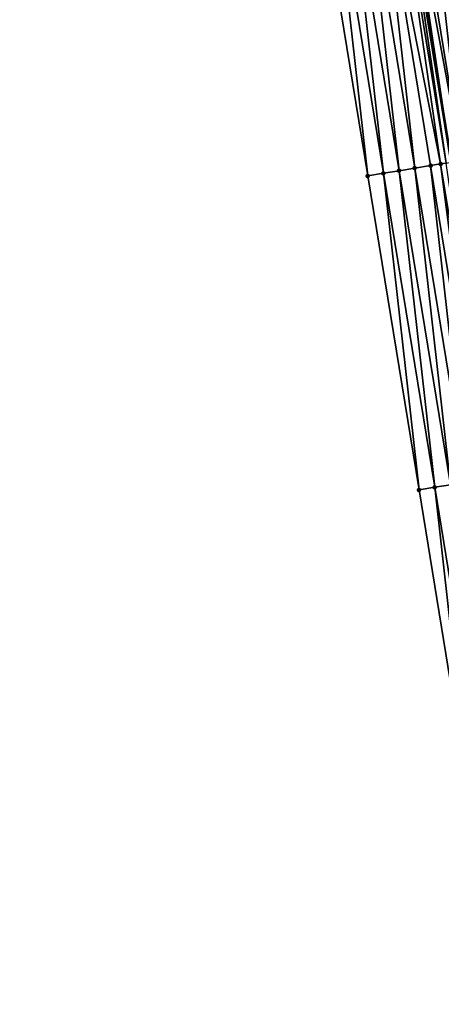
# Model space of a CAD drawing. Header units: feet. Extents: x 2010743 to 2022806, y 818705 to 837694.
# Tile 520 of 531: x 2011101 to 2011127, y 837021 to 837083. Entities that reach past the tile are written whole.
import ezdxf

# ---------------------------------------------------------------- set-up
doc = ezdxf.new("R2010")
doc.units = ezdxf.units.FT
doc.header["$MEASUREMENT"] = 0
doc.layers.add('EP_Travel Lane', color=172, linetype='Continuous', lineweight=53)
doc.layers.add('Road Shots', color=141, linetype='Continuous', lineweight=100)
doc.layers.add('I-77-MM17-21_NB-Surface-Border', color=7, linetype='Continuous')
doc.layers.add('I-77-MM17-21_NB-Surface-TIN', color=7, linetype='Continuous')

msp = doc.modelspace()

# ---------------------------------------------------------------- linework, layer by layer
at = {"layer": 'EP_Travel Lane'}
msp.add_polyline3d([(2011108.363, 837192.113, 350.139), (2011111.65, 837172.386, 349.935), (2011114.945, 837152.658, 349.739), (2011118.273, 837132.938, 349.54), (2011121.479, 837113.254, 349.314), (2011124.707, 837093.517, 349.075), (2011127.936, 837073.781, 348.829), (2011131.164, 837054.045, 348.582), (2011134.373, 837034.327, 348.314), (2011137.571, 837014.586, 348.052), (2011140.77, 836994.845, 347.804), (2011143.968, 836975.104, 347.527), (2011147.12, 836955.404, 347.217), (2011150.252, 836935.654, 346.875), (2011153.383, 836915.904, 346.53), (2011156.515, 836896.153, 346.174), (2011159.598, 836876.438, 345.825), (2011162.658, 836856.676, 345.491), (2011165.717, 836836.915, 345.115), (2011168.776, 836817.153, 344.77), (2011171.783, 836797.445, 344.426), (2011174.766, 836777.672, 344.066), (2011177.75, 836757.9, 343.675), (2011180.733, 836738.127, 343.324)], dxfattribs=at)
at = {"layer": 'I-77-MM17-21_NB-Surface-Border', "color": 3, "linetype": 'Continuous', "lineweight": -3}
msp.add_polyline3d([(2011141.799, 836954.564, 347.041), (2011138.69, 836974.251, 347.355), (2011135.424, 836993.981, 347.626), (2011132.319, 837013.737, 347.88), (2011129.12, 837033.478, 348.143), (2011125.912, 837053.188, 348.401), (2011122.684, 837072.924, 348.647), (2011119.455, 837092.66, 348.899), (2011115.848, 837112.335, 349.116), (2011113.146, 837132.08, 349.368), (2011109.909, 837151.816, 349.586), (2011107.234, 837171.648, 349.801), (2011105.433, 837191.623, 350.058), (2011100.808, 837211.127, 350.183)], dxfattribs=at)
at = {"layer": 'I-77-MM17-21_NB-Surface-TIN', "color": 128, "linetype": 'Continuous', "lineweight": -3}
for points in [[(2011127.266, 837073.672, 348.822), (2011124.39, 837093.466, 349.073), (2011123.403, 837093.305, 349.027)], [(2011127.618, 837073.729, 348.826), (2011124.707, 837093.517, 349.075), (2011124.39, 837093.466, 349.073)], [(2011127.266, 837073.672, 348.822), (2011127.618, 837073.729, 348.826), (2011124.39, 837093.466, 349.073)], [(2011124.956, 837093.558, 349.076), (2011124.707, 837093.517, 349.075), (2011127.936, 837073.781, 348.829)], [(2011127.618, 837073.729, 348.826), (2011127.936, 837073.781, 348.829), (2011124.707, 837093.517, 349.075)], [(2011128.605, 837073.891, 348.836), (2011125.377, 837093.627, 349.089), (2011124.956, 837093.558, 349.076)], [(2011128.605, 837073.891, 348.836), (2011124.956, 837093.558, 349.076), (2011127.936, 837073.781, 348.829)], [(2011128.605, 837073.891, 348.836), (2011126.364, 837093.788, 349.105), (2011125.377, 837093.627, 349.089)], [(2011129.592, 837074.052, 348.855), (2011127.351, 837093.949, 349.119), (2011126.364, 837093.788, 349.105)], [(2011128.605, 837073.891, 348.836), (2011129.592, 837074.052, 348.855), (2011126.364, 837093.788, 349.105)], [(2011123.671, 837073.085, 348.684), (2011121.429, 837092.982, 348.968), (2011120.442, 837092.821, 348.933)], [(2011124.658, 837073.246, 348.72), (2011122.416, 837093.144, 348.996), (2011121.429, 837092.982, 348.968)], [(2011123.671, 837073.085, 348.684), (2011124.658, 837073.246, 348.72), (2011121.429, 837092.982, 348.968)], [(2011125.644, 837073.407, 348.75), (2011123.403, 837093.305, 349.027), (2011122.416, 837093.144, 348.996)], [(2011124.658, 837073.246, 348.72), (2011125.644, 837073.407, 348.75), (2011122.416, 837093.144, 348.996)], [(2011125.644, 837073.407, 348.75), (2011126.631, 837073.568, 348.778), (2011123.403, 837093.305, 349.027)], [(2011126.631, 837073.568, 348.778), (2011127.266, 837073.672, 348.822), (2011123.403, 837093.305, 349.027)], [(2011122.684, 837072.924, 348.647), (2011120.442, 837092.821, 348.933), (2011119.455, 837092.66, 348.899)], [(2011122.684, 837072.924, 348.647), (2011123.671, 837073.085, 348.684), (2011120.442, 837092.821, 348.933)], [(2011129.86, 837053.832, 348.531), (2011127.266, 837073.672, 348.822), (2011126.631, 837073.568, 348.778)], [(2011130.513, 837053.939, 348.57), (2011127.618, 837073.729, 348.826), (2011127.266, 837073.672, 348.822)], [(2011129.86, 837053.832, 348.531), (2011130.513, 837053.939, 348.57), (2011127.266, 837073.672, 348.822)], [(2011125.912, 837053.188, 348.401), (2011123.671, 837073.085, 348.684), (2011122.684, 837072.924, 348.647)], [(2011126.899, 837053.349, 348.435), (2011124.658, 837073.246, 348.72), (2011123.671, 837073.085, 348.684)], [(2011125.912, 837053.188, 348.401), (2011126.899, 837053.349, 348.435), (2011123.671, 837073.085, 348.684)], [(2011127.886, 837053.51, 348.47), (2011125.644, 837073.407, 348.75), (2011124.658, 837073.246, 348.72)], [(2011126.899, 837053.349, 348.435), (2011127.886, 837053.51, 348.47), (2011124.658, 837073.246, 348.72)], [(2011128.873, 837053.671, 348.501), (2011126.631, 837073.568, 348.778), (2011125.644, 837073.407, 348.75)], [(2011127.886, 837053.51, 348.47), (2011128.873, 837053.671, 348.501), (2011125.644, 837073.407, 348.75)], [(2011128.873, 837053.671, 348.501), (2011129.86, 837053.832, 348.531), (2011126.631, 837073.568, 348.778)], [(2011129.12, 837033.478, 348.143), (2011126.899, 837053.349, 348.435), (2011125.912, 837053.188, 348.401)], [(2011130.107, 837033.637, 348.176), (2011127.886, 837053.51, 348.47), (2011126.899, 837053.349, 348.435)], [(2011129.12, 837033.478, 348.143), (2011130.107, 837033.637, 348.176), (2011126.899, 837053.349, 348.435)]]:
    msp.add_3dface(points, dxfattribs=at)
at = {"layer": 'Road Shots', "lineweight": 100}
for p in [(2011127.266, 837073.672, 348.822), (2011123.671, 837073.085, 348.684), (2011124.658, 837073.246, 348.72), (2011125.644, 837073.407, 348.75), (2011126.631, 837073.568, 348.778), (2011122.684, 837072.924, 348.647), (2011126.899, 837053.349, 348.435), (2011125.912, 837053.188, 348.401)]:
    msp.add_point(p, dxfattribs=at)

doc.saveas('drawing.dxf')
